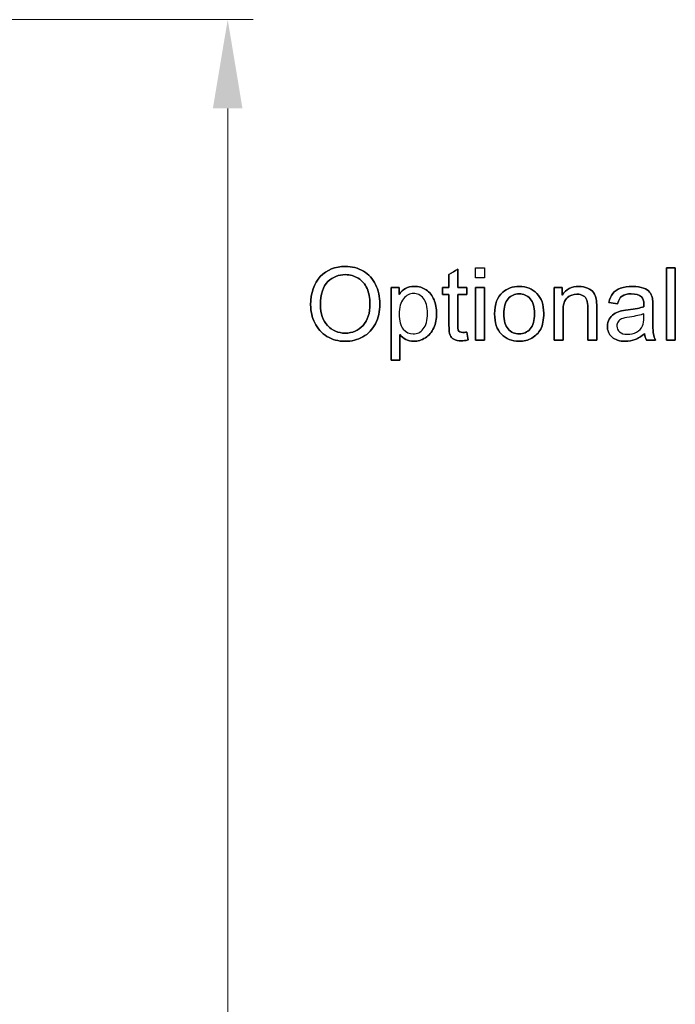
# Model space of a CAD drawing. Header units: inches. Extents: x 0 to 20790, y -12 to 14700.
# Tile 300 of 359: x 11682 to 12588, y 10853 to 12212. Entities that reach past the tile are written whole.
import ezdxf

# ---------------------------------------------------------------- set-up
doc = ezdxf.new("R2010")
doc.units = ezdxf.units.IN
doc.layers.add('1', color=7, linetype='Continuous', true_color=0xffffff)
doc.layers.add('254', color=7, linetype='Continuous', true_color=0xffffff)
doc.styles.add('latin_extended', font='simplex.shx')
doc.dimstyles.get("Standard").update_dxf_attribs({"dimtxt": 0.18, "dimasz": 0.18, "dimexe": 0.18, "dimexo": 0.0625, "dimgap": 0.09, "dimtad": 0, "dimtih": 1, "dimtoh": 1, "dimdec": 4, "dimzin": 0, "dimdsep": 46, "dimtxsty": 'Standard', "dimcen": 0.09, "dimadec": 0, "dimazin": 0, "dimtfac": 1, "dimtdec": 4, "dimtofl": 0, "dimtmove": 0, "dimatfit": 3, "dimfxl": 1, "dimtolj": 1, "dimtzin": 0, "dimarcsym": 0})

# ---------------------------------------------------------------- blocks, each defined once
blk = doc.blocks.new('_U5')
at = {"layer": '254', "color": 3, "linetype": 'Continuous', "lineweight": 13, "transparency": 16777216}
for p, q in [((11013, 12212.5), (12004.5, 12212.5)), ((11969.5, 12090), (11969.5, 8759.5)), ((10561, 8637), (12004.5, 8637))]:
    blk.add_line(p, q, dxfattribs=at)
at = {"layer": '254', "color": 3, "transparency": 16777216}
for points in [[(11989.9, 12090), (11949, 12090), (11969.5, 12212.5)], [(11949, 8759.5), (11989.9, 8759.5), (11969.5, 8637)]]:
    blk.add_solid(points, dxfattribs=at)
at = {"layer": 'Defpoints', "color": 0, "transparency": 16777216}
for p in [(10978, 12212.5), (10526, 8637), (11969.5, 8637)]:
    blk.add_point(p, dxfattribs=at)
at = {"layer": '254', "color": 2, "lineweight": 13, "transparency": 16777216, "insert": (11785.7, 10208.9), "char_height": 122.5, "attachment_point": 1, "rotation": 90, "style": 'latin_extended'}
blk.add_mtext('\\A1;3575', dxfattribs=at)

msp = doc.modelspace()

# ---------------------------------------------------------------- linework, layer by layer
at = {"layer": '1', "color": 2, "linetype": 'Continuous', "lineweight": 25}
for points, knots in [([(12097.436, 11857.659), (12088.515, 11848.264), (12084.064, 11835.269), (12084.064, 11809.891), (12085.982, 11801.552), (12093.616, 11785.823), (12099.234, 11779.628), (12114.053, 11770.532), (12122.462, 11768.244), (12140.574, 11768.244), (12148.658, 11770.316), (12163.67, 11778.537), (12169.456, 11784.591), (12177.643, 11800.605), (12179.689, 11809.687), (12179.689, 11829.82), (12177.745, 11838.773), (12169.958, 11854.552), (12164.34, 11860.697), (12149.514, 11869.542), (12141.188, 11871.723), (12117.858, 11871.723), (12106.346, 11867.041), (12097.436, 11857.659)], [0, 0, 0, 0, 0.16065879, 0.16065879, 0.24556782, 0.24556782, 0.33070077, 0.33070077, 0.4156206, 0.4156206, 0.49407913, 0.49407913, 0.57221999, 0.57221999, 0.65036086, 0.65036086, 0.72751509, 0.72751509, 0.80487083, 0.80487083, 0.88210946, 0.88210946, 1, 1, 1, 1]), ([(12107.421, 11789.989), (12100.948, 11796.921), (12097.699, 11806.412), (12097.699, 11833.503), (12101.076, 11844.248), (12114.57, 11857.129), (12122.641, 11860.339), (12138.605, 11860.339), (12144.565, 11858.676), (12155.156, 11851.974), (12159.172, 11847.267), (12164.694, 11835.15), (12166.054, 11828.029), (12166.054, 11807.026), (12162.831, 11797.075), (12149.964, 11783.08), (12141.777, 11779.577), (12122.027, 11779.577), (12113.918, 11783.03), (12107.421, 11789.989)], [0, 0, 0, 0, 0.09771353, 0.09771353, 0.21969985, 0.21969985, 0.34145563, 0.34145563, 0.42671785, 0.42671785, 0.51198007, 0.51198007, 0.59710706, 0.59710706, 0.73175761, 0.73175761, 0.8669212, 0.8669212, 1, 1, 1, 1]), ([(12301.459, 11770.086), (12300.871, 11773.701), (12300.283, 11777.317), (12299.694, 11780.932), (12297.469, 11780.625), (12295.678, 11780.472), (12292.48, 11780.472), (12291.099, 11780.753), (12290.101, 11781.342), (12289.129, 11781.93), (12288.438, 11782.723), (12288.003, 11783.746), (12287.568, 11784.744), (12287.338, 11786.995), (12287.338, 11804.613), (12287.338, 11818.726), (12287.338, 11832.838), (12291.457, 11832.838), (12295.576, 11832.838), (12299.694, 11832.838), (12299.694, 11836.028), (12299.694, 11839.217), (12299.694, 11842.406), (12295.576, 11842.406), (12291.457, 11842.406), (12287.338, 11842.406), (12287.338, 11850.84), (12287.338, 11859.273), (12287.338, 11867.707), (12283.271, 11865.251), (12279.203, 11862.795), (12275.136, 11860.339), (12275.136, 11854.361), (12275.136, 11848.384), (12275.136, 11842.406), (12272.134, 11842.406), (12269.132, 11842.406), (12266.131, 11842.406), (12266.131, 11839.217), (12266.131, 11836.028), (12266.131, 11832.838), (12269.132, 11832.838), (12272.134, 11832.838), (12275.136, 11832.838), (12275.136, 11818.947), (12275.136, 11805.056), (12275.136, 11783.798), (12275.647, 11778.963), (12277.652, 11774.388), (12279.357, 11772.516), (12284.268, 11769.702), (12287.722, 11769.011), (12294.91, 11769.011), (12298.006, 11769.369), (12301.459, 11770.086)], [0, 0, 0, 0, 0.03867612, 0.03867612, 0.03867612, 0.05775588, 0.05775588, 0.08284222, 0.08284222, 0.08284222, 0.09580559, 0.09580559, 0.09580559, 0.12302873, 0.12302873, 0.23264991, 0.23264991, 0.23264991, 0.27194996, 0.27194996, 0.27194996, 0.30238106, 0.30238106, 0.30238106, 0.34168111, 0.34168111, 0.34168111, 0.42215265, 0.42215265, 0.42215265, 0.46749019, 0.46749019, 0.46749019, 0.52452816, 0.52452816, 0.52452816, 0.55316919, 0.55316919, 0.55316919, 0.58360029, 0.58360029, 0.58360029, 0.61224132, 0.61224132, 0.61224132, 0.74478747, 0.74478747, 0.81508818, 0.81508818, 0.88605215, 0.88605215, 0.95701611, 0.95701611, 1, 1, 1, 1]), ([(12311.769, 11869.958), (12311.769, 11865.251), (12311.769, 11860.544), (12311.769, 11855.837), (12315.862, 11855.837), (12319.955, 11855.837), (12324.048, 11855.837), (12324.048, 11860.544), (12324.048, 11865.251), (12324.048, 11869.958), (12319.955, 11869.958), (12315.862, 11869.958), (12311.769, 11869.958)], [0, 0, 0, 0, 0.26744186, 0.26744186, 0.26744186, 0.5, 0.5, 0.5, 0.76744186, 0.76744186, 0.76744186, 1, 1, 1, 1]), ([(12575.519, 11869.958), (12575.519, 11836.624), (12575.519, 11803.291), (12575.519, 11769.958), (12579.612, 11769.958), (12583.706, 11769.958), (12587.799, 11769.958), (12587.799, 11803.291), (12587.799, 11836.624), (12587.799, 11869.958), (12583.706, 11869.958), (12579.612, 11869.958), (12575.519, 11869.958)], [0, 0, 0, 0, 0.44531784, 0.44531784, 0.44531784, 0.5, 0.5, 0.5, 0.94531784, 0.94531784, 0.94531784, 1, 1, 1, 1]), ([(12195.192, 11842.406), (12195.192, 11809.004), (12195.192, 11775.603), (12195.192, 11742.201), (12199.285, 11742.201), (12203.378, 11742.201), (12207.471, 11742.201), (12207.471, 11753.952), (12207.471, 11765.703), (12207.471, 11777.453), (12209.569, 11774.818), (12212.229, 11772.644), (12218.717, 11769.17), (12222.411, 11768.321), (12232.107, 11768.321), (12237.428, 11769.907), (12247.57, 11776.207), (12251.447, 11780.779), (12256.758, 11792.628), (12258.098, 11799.3), (12258.098, 11813.626), (12256.87, 11819.996), (12252.052, 11831.581), (12248.479, 11836.087), (12239.047, 11842.443), (12233.565, 11844.043), (12222.667, 11844.043), (12218.625, 11843.122), (12212.005, 11839.428), (12209.006, 11836.676), (12206.371, 11832.992), (12206.371, 11836.13), (12206.371, 11839.268), (12206.371, 11842.406), (12202.645, 11842.406), (12198.918, 11842.406), (12195.192, 11842.406)], [0, 0, 0, 0, 0.34571608, 0.34571608, 0.34571608, 0.38808108, 0.38808108, 0.38808108, 0.50970395, 0.50970395, 0.50970395, 0.54564415, 0.54564415, 0.58146727, 0.58146727, 0.63050017, 0.63050017, 0.67964438, 0.67964438, 0.72861228, 0.72861228, 0.77420309, 0.77420309, 0.81996592, 0.81996592, 0.86589994, 0.86589994, 0.90116049, 0.90116049, 0.93662964, 0.93662964, 0.93662964, 0.96559895, 0.96559895, 0.96559895, 1, 1, 1, 1]), ([(12211.974, 11785.102), (12208.188, 11789.554), (12206.32, 11796.435), (12206.32, 11815.084), (12208.315, 11822.196), (12216.389, 11831.956), (12221.004, 11834.424), (12231.493, 11834.424), (12236.046, 11832.122), (12243.616, 11822.915), (12245.537, 11816.031), (12245.537, 11797.1), (12243.593, 11789.963), (12235.829, 11780.717), (12231.135, 11778.425), (12220.313, 11778.425), (12215.76, 11780.651), (12211.974, 11785.102)], [0, 0, 0, 0, 0.12284292, 0.12284292, 0.24534928, 0.24534928, 0.36754122, 0.36754122, 0.49093113, 0.49093113, 0.61425057, 0.61425057, 0.74371891, 0.74371891, 0.87276825, 0.87276825, 1, 1, 1, 1]), ([(12311.769, 11842.406), (12311.769, 11818.257), (12311.769, 11794.107), (12311.769, 11769.958), (12315.862, 11769.958), (12319.955, 11769.958), (12324.048, 11769.958), (12324.048, 11794.107), (12324.048, 11818.257), (12324.048, 11842.406), (12319.955, 11842.406), (12315.862, 11842.406), (12311.769, 11842.406)], [0, 0, 0, 0, 0.42753623, 0.42753623, 0.42753623, 0.5, 0.5, 0.5, 0.92753623, 0.92753623, 0.92753623, 1, 1, 1, 1]), ([(12349.347, 11835.987), (12341.879, 11829.538), (12338.144, 11819.587), (12338.144, 11793.954), (12341.291, 11784.565), (12353.775, 11771.569), (12361.986, 11768.321), (12378.436, 11768.321), (12384.268, 11769.804), (12394.972, 11775.694), (12399.029, 11779.858), (12404.652, 11790.541), (12406.039, 11797.868), (12406.039, 11818.717), (12402.866, 11827.722), (12390.229, 11840.769), (12382.094, 11844.043), (12363.163, 11844.043), (12355.565, 11841.357), (12349.347, 11835.987)], [0, 0, 0, 0, 0.15231863, 0.15231863, 0.29126577, 0.29126577, 0.43021291, 0.43021291, 0.51687944, 0.51687944, 0.60372169, 0.60372169, 0.6903933, 0.6903933, 0.79724871, 0.79724871, 0.90410412, 0.90410412, 1, 1, 1, 1]), ([(12356.851, 11785.338), (12352.803, 11789.963), (12350.782, 11796.896), (12350.782, 11815.443), (12352.803, 11822.401), (12360.899, 11831.574), (12365.977, 11833.862), (12378.18, 11833.862), (12383.219, 11831.559), (12391.407, 11822.348), (12393.401, 11815.545), (12393.401, 11797.075), (12391.38, 11790.014), (12383.284, 11780.739), (12378.205, 11778.425), (12365.977, 11778.425), (12360.886, 11780.728), (12356.851, 11785.338)], [0, 0, 0, 0, 0.12284656, 0.12284656, 0.24535471, 0.24535471, 0.368248, 0.368248, 0.48960513, 0.48960513, 0.6110062, 0.6110062, 0.74003818, 0.74003818, 0.86947524, 0.86947524, 1, 1, 1, 1]), ([(12420.416, 11842.406), (12420.416, 11818.257), (12420.416, 11794.107), (12420.416, 11769.958), (12424.509, 11769.958), (12428.602, 11769.958), (12432.695, 11769.958), (12432.695, 11783.15), (12432.695, 11796.341), (12432.695, 11818.794), (12434.588, 11825.087), (12442.197, 11831.726), (12446.714, 11833.401), (12455.207, 11833.401), (12458.047, 11832.659), (12462.94, 11829.703), (12464.621, 11827.722), (12465.568, 11825.24), (12466.54, 11822.759), (12467.001, 11819.024), (12467.001, 11799.343), (12467.001, 11784.65), (12467.001, 11769.958), (12471.094, 11769.958), (12475.187, 11769.958), (12479.28, 11769.958), (12479.28, 11784.804), (12479.28, 11799.65), (12479.28, 11820.175), (12479.05, 11824.166), (12478.615, 11826.443), (12477.873, 11829.948), (12476.594, 11832.966), (12472.949, 11838.048), (12470.224, 11840.104), (12462.917, 11843.272), (12458.891, 11844.043), (12444.463, 11844.043), (12436.788, 11840.052), (12431.467, 11832.096), (12431.467, 11835.533), (12431.467, 11838.969), (12431.467, 11842.406), (12427.783, 11842.406), (12424.1, 11842.406), (12420.416, 11842.406)], [0, 0, 0, 0, 0.16413715, 0.16413715, 0.16413715, 0.19195701, 0.19195701, 0.19195701, 0.28161809, 0.28161809, 0.34456051, 0.34456051, 0.40726343, 0.40726343, 0.44660644, 0.44660644, 0.48564964, 0.48564964, 0.48564964, 0.5169313, 0.5169313, 0.60906513, 0.60906513, 0.60906513, 0.64134315, 0.64134315, 0.64134315, 0.75841821, 0.75841821, 0.80320397, 0.80320397, 0.80320397, 0.82968334, 0.82968334, 0.85633964, 0.85633964, 0.88292838, 0.88292838, 0.94403582, 0.94403582, 0.94403582, 0.97104607, 0.97104607, 0.97104607, 1, 1, 1, 1]), ([(12532.259, 11770.704), (12536.456, 11772.286), (12540.83, 11775.023), (12545.384, 11778.886), (12545.742, 11775.483), (12546.561, 11772.49), (12547.84, 11769.958), (12552.112, 11769.958), (12556.384, 11769.958), (12560.656, 11769.958), (12559.121, 11772.721), (12558.072, 11775.637), (12557.048, 11781.679), (12556.768, 11788.888), (12556.768, 11805.781), (12556.768, 11811.239), (12556.768, 11822.145), (12556.563, 11825.906), (12556.154, 11828.003), (12555.437, 11831.38), (12554.158, 11834.143), (12550.538, 11838.579), (12547.686, 11840.385), (12539.938, 11843.31), (12534.921, 11844.043), (12522.513, 11844.043), (12517.013, 11843.173), (12507.568, 11839.786), (12503.941, 11837.341), (12501.459, 11834.169), (12498.952, 11831.022), (12497.162, 11826.878), (12496.062, 11821.736), (12500.061, 11821.19), (12504.06, 11820.644), (12508.06, 11820.098), (12509.39, 11825.24), (12511.411, 11828.822), (12516.937, 11832.864), (12521.183, 11833.862), (12533.156, 11833.862), (12537.811, 11832.48), (12543.273, 11827.685), (12544.437, 11824.14), (12544.437, 11818.691), (12544.412, 11817.617), (12544.36, 11815.929), (12539.679, 11814.291), (12532.362, 11812.884), (12517.6, 11811.13), (12513.969, 11810.505), (12511.539, 11809.866), (12508.264, 11808.945), (12505.322, 11807.614), (12500.115, 11804.041), (12497.98, 11801.705), (12494.768, 11795.841), (12493.938, 11792.598), (12493.938, 11783.005), (12496.087, 11778.042), (12504.632, 11770.265), (12510.746, 11768.321), (12523.537, 11768.321), (12528.039, 11769.114), (12532.259, 11770.704)], [0, 0, 0, 0, 0.07650394, 0.07650394, 0.07650394, 0.12233479, 0.12233479, 0.12233479, 0.18542425, 0.18542425, 0.18542425, 0.23108976, 0.23108976, 0.27682058, 0.27682058, 0.29864587, 0.29864587, 0.32043707, 0.32043707, 0.32043707, 0.35130399, 0.35130399, 0.38195844, 0.38195844, 0.41279066, 0.41279066, 0.44375028, 0.44375028, 0.4749126, 0.4749126, 0.4749126, 0.51520845, 0.51520845, 0.51520845, 0.55089076, 0.55089076, 0.55089076, 0.58802562, 0.58802562, 0.62516048, 0.62516048, 0.66492436, 0.66492436, 0.69417679, 0.69417679, 0.69671399, 0.69671399, 0.69671399, 0.76089567, 0.76089567, 0.79241422, 0.79241422, 0.79241422, 0.82041888, 0.82041888, 0.84829607, 0.84829607, 0.875987, 0.875987, 0.92354316, 0.92354316, 0.97109931, 0.97109931, 1, 1, 1, 1]), ([(12524.306, 11801.668), (12533.207, 11802.959), (12539.909, 11804.493), (12544.36, 11806.31), (12544.36, 11804.809), (12544.36, 11803.308), (12544.36, 11796.41), (12543.695, 11792.316), (12542.391, 11789.528), (12540.651, 11785.947), (12537.939, 11783.107), (12530.572, 11778.963), (12526.376, 11777.939), (12516.86, 11777.939), (12513.253, 11779.014), (12508.303, 11783.403), (12507.036, 11786.126), (12507.036, 11791.523), (12507.625, 11793.468), (12509.864, 11796.98), (12511.513, 11798.303), (12513.585, 11799.224), (12515.683, 11800.119), (12519.265, 11800.938), (12524.306, 11801.668)], [0, 0, 0, 0, 0.16673068, 0.16673068, 0.16673068, 0.20312128, 0.20312128, 0.3340034, 0.3340034, 0.3340034, 0.4399845, 0.4399845, 0.5459656, 0.5459656, 0.65309244, 0.65309244, 0.75967285, 0.75967285, 0.82878358, 0.82878358, 0.89718377, 0.89718377, 0.89718377, 1, 1, 1, 1])]:
    msp.add_open_spline(points, degree=3, knots=knots, dxfattribs=at)
at = {"layer": '254', "color": 2, "linetype": 'Continuous', "lineweight": 25}
for points, knots in [([(12156.179, 11774.435), (12163.67, 11778.537), (12169.456, 11784.591), (12177.643, 11800.605), (12179.689, 11809.687), (12179.689, 11829.82), (12177.745, 11838.773), (12169.958, 11854.552), (12164.34, 11860.697), (12149.514, 11869.542), (12141.188, 11871.723), (12117.858, 11871.723), (12106.346, 11867.041), (12097.443, 11857.653)], [0, 0, 0, 0, 0.15445274, 0.15445274, 0.30890547, 0.30890547, 0.46140805, 0.46140805, 0.61430892, 0.61430892, 0.7669783, 0.7669783, 1, 1, 1, 1]), ([(12107.42, 11789.988), (12100.948, 11796.921), (12097.699, 11806.412), (12097.699, 11833.503), (12101.076, 11844.248), (12114.57, 11857.129), (12122.641, 11860.339), (12138.605, 11860.339), (12144.565, 11858.676), (12155.156, 11851.974), (12159.172, 11847.267), (12161.935, 11841.204)], [0, 0, 0, 0, 0.19085417, 0.19085417, 0.42911798, 0.42911798, 0.66693149, 0.66693149, 0.83346574, 0.83346574, 1, 1, 1, 1]), ([(12097.443, 11857.653), (12088.515, 11848.264), (12084.064, 11835.269), (12084.064, 11809.891), (12085.982, 11801.552), (12093.616, 11785.823), (12099.234, 11779.628), (12114.053, 11770.532), (12122.462, 11768.244), (12140.574, 11768.244), (12148.658, 11770.316), (12156.179, 11774.435)], [0, 0, 0, 0, 0.32516813, 0.32516813, 0.49702124, 0.49702124, 0.66932755, 0.66932755, 0.8412025, 0.8412025, 1, 1, 1, 1]), ([(12161.935, 11841.204), (12164.694, 11835.15), (12166.054, 11828.029), (12166.054, 11807.026), (12162.831, 11797.075), (12149.964, 11783.08), (12141.777, 11779.577), (12122.027, 11779.577), (12113.918, 11783.03), (12107.42, 11789.988)], [0, 0, 0, 0, 0.17443343, 0.17443343, 0.45034543, 0.45034543, 0.72730868, 0.72730868, 1, 1, 1, 1]), ([(12211.974, 11785.102), (12208.188, 11789.554), (12206.32, 11796.435), (12206.32, 11815.084), (12208.315, 11822.196), (12216.389, 11831.956), (12221.004, 11834.424), (12231.493, 11834.424), (12236.046, 11832.122), (12243.616, 11822.915), (12245.537, 11816.031), (12245.537, 11797.1), (12243.593, 11789.963), (12235.829, 11780.717), (12231.135, 11778.425), (12220.313, 11778.425), (12215.76, 11780.651), (12211.974, 11785.102)], [0, 0, 0, 0, 0.12284292, 0.12284292, 0.24534928, 0.24534928, 0.36754122, 0.36754122, 0.49093113, 0.49093113, 0.61425057, 0.61425057, 0.74371891, 0.74371891, 0.87276825, 0.87276825, 1, 1, 1, 1]), ([(12207.471, 11777.453), (12209.569, 11774.818), (12212.229, 11772.644), (12218.717, 11769.17), (12222.411, 11768.321), (12232.107, 11768.321), (12237.428, 11769.907), (12247.57, 11776.207), (12251.447, 11780.779), (12256.758, 11792.628), (12258.098, 11799.3), (12258.098, 11813.626), (12256.87, 11819.996), (12252.052, 11831.581), (12248.479, 11836.087), (12239.047, 11842.443), (12233.565, 11844.043), (12222.667, 11844.043), (12218.625, 11843.122), (12212.005, 11839.428), (12209.006, 11836.676), (12206.371, 11832.992)], [0, 0, 0, 0, 0.08418375, 0.08418375, 0.16809324, 0.16809324, 0.28294436, 0.28294436, 0.39805624, 0.39805624, 0.51275512, 0.51275512, 0.61954373, 0.61954373, 0.7267353, 0.7267353, 0.83432783, 0.83432783, 0.91691961, 0.91691961, 1, 1, 1, 1]), ([(12275.136, 11832.838), (12275.136, 11818.947), (12275.136, 11805.056), (12275.136, 11783.798), (12275.647, 11778.963), (12277.652, 11774.388), (12279.357, 11772.516), (12284.268, 11769.702), (12287.722, 11769.011), (12294.91, 11769.011), (12298.006, 11769.369), (12301.459, 11770.086)], [0, 0, 0, 0, 0.34182638, 0.34182638, 0.52312656, 0.52312656, 0.7061372, 0.7061372, 0.88914784, 0.88914784, 1, 1, 1, 1]), ([(12288.003, 11783.746), (12287.568, 11784.744), (12287.338, 11786.995), (12287.338, 11804.613), (12287.338, 11818.726), (12287.338, 11832.838)], [0, 0, 0, 0, 0.19893514, 0.19893514, 1, 1, 1, 1]), ([(12349.349, 11835.985), (12341.879, 11829.538), (12338.144, 11819.587), (12338.144, 11793.954), (12341.291, 11784.565), (12353.775, 11771.569), (12361.986, 11768.321), (12378.436, 11768.321), (12384.268, 11769.804), (12389.615, 11772.746)], [0, 0, 0, 0, 0.29468889, 0.29468889, 0.56350814, 0.56350814, 0.83232739, 0.83232739, 1, 1, 1, 1]), ([(12389.615, 11772.746), (12394.972, 11775.694), (12399.029, 11779.858), (12404.652, 11790.541), (12406.039, 11797.868), (12406.039, 11818.717), (12402.866, 11827.722), (12390.229, 11840.769), (12382.094, 11844.043), (12363.163, 11844.043), (12355.565, 11841.357), (12349.349, 11835.985)], [0, 0, 0, 0, 0.17975276, 0.17975276, 0.3591523, 0.3591523, 0.58032983, 0.58032983, 0.80150735, 0.80150735, 1, 1, 1, 1]), ([(12356.844, 11785.333), (12352.803, 11789.963), (12350.782, 11796.896), (12350.782, 11815.443), (12352.803, 11822.401), (12360.899, 11831.574), (12365.977, 11833.862), (12378.18, 11833.862), (12383.219, 11831.559), (12387.313, 11826.954)], [0, 0, 0, 0, 0.25090947, 0.25090947, 0.50112772, 0.50112772, 0.75213264, 0.75213264, 1, 1, 1, 1]), ([(12478.615, 11826.443), (12477.873, 11829.948), (12476.594, 11832.966), (12472.949, 11838.048), (12470.224, 11840.104), (12462.917, 11843.272), (12458.891, 11844.043), (12444.463, 11844.043), (12436.788, 11840.052), (12431.467, 11832.096)], [0, 0, 0, 0, 0.18802122, 0.18802122, 0.37729873, 0.37729873, 0.56609645, 0.56609645, 1, 1, 1, 1]), ([(12432.695, 11769.958), (12432.695, 11783.15), (12432.695, 11796.341), (12432.695, 11818.794), (12434.588, 11825.087), (12442.197, 11831.726), (12446.714, 11833.401), (12455.207, 11833.401), (12458.047, 11832.659), (12462.94, 11829.703), (12464.621, 11827.722), (12465.568, 11825.24)], [0, 0, 0, 0, 0.30528882, 0.30528882, 0.51960276, 0.51960276, 0.73310121, 0.73310121, 0.86706102, 0.86706102, 1, 1, 1, 1]), ([(12556.154, 11828.003), (12555.437, 11831.38), (12554.158, 11834.143), (12550.538, 11838.579), (12547.686, 11840.385), (12539.938, 11843.31), (12534.921, 11844.043), (12522.513, 11844.043), (12517.013, 11843.173), (12507.568, 11839.786), (12503.941, 11837.341), (12501.459, 11834.169)], [0, 0, 0, 0, 0.19981754, 0.19981754, 0.39825966, 0.39825966, 0.59785254, 0.59785254, 0.79827019, 0.79827019, 1, 1, 1, 1]), ([(12508.06, 11820.098), (12509.39, 11825.24), (12511.411, 11828.822), (12516.937, 11832.864), (12521.183, 11833.862), (12533.156, 11833.862), (12537.811, 11832.48), (12543.273, 11827.685), (12544.437, 11824.14), (12544.437, 11818.691), (12544.412, 11817.617), (12544.36, 11815.929)], [0, 0, 0, 0, 0.25465667, 0.25465667, 0.50931335, 0.50931335, 0.78199882, 0.78199882, 0.98260084, 0.98260084, 1, 1, 1, 1]), ([(12387.313, 11826.954), (12391.407, 11822.348), (12393.401, 11815.545), (12393.401, 11797.075), (12391.38, 11790.014), (12383.284, 11780.739), (12378.205, 11778.425), (12365.977, 11778.425), (12360.886, 11780.728), (12356.844, 11785.333)], [0, 0, 0, 0, 0.23785714, 0.23785714, 0.4906653, 0.4906653, 0.7442671, 0.7442671, 1, 1, 1, 1]), ([(12465.568, 11825.24), (12466.54, 11822.759), (12467.001, 11819.024), (12467.001, 11799.343), (12467.001, 11784.65), (12467.001, 11769.958)], [0, 0, 0, 0, 0.2534662, 0.2534662, 1, 1, 1, 1]), ([(12479.28, 11769.958), (12479.28, 11784.804), (12479.28, 11799.65), (12479.28, 11820.175), (12479.05, 11824.166), (12478.615, 11826.443)], [0, 0, 0, 0, 0.72330702, 0.72330702, 1, 1, 1, 1]), ([(12560.656, 11769.958), (12559.121, 11772.721), (12558.072, 11775.637), (12557.048, 11781.679), (12556.768, 11788.888), (12556.768, 11805.781), (12556.768, 11811.239), (12556.768, 11822.145), (12556.563, 11825.906), (12556.154, 11828.003)], [0, 0, 0, 0, 0.33823092, 0.33823092, 0.67694555, 0.67694555, 0.83859907, 0.83859907, 1, 1, 1, 1]), ([(12511.539, 11809.866), (12508.264, 11808.945), (12505.322, 11807.614), (12500.115, 11804.041), (12497.98, 11801.705), (12494.768, 11795.841), (12493.938, 11792.598), (12493.938, 11783.005), (12496.087, 11778.042), (12504.632, 11770.265), (12510.746, 11768.321), (12523.537, 11768.321), (12528.039, 11769.114), (12532.26, 11770.7)], [0, 0, 0, 0, 0.13490644, 0.13490644, 0.26919884, 0.26919884, 0.40259395, 0.40259395, 0.63168554, 0.63168554, 0.86077713, 0.86077713, 1, 1, 1, 1]), ([(12544.36, 11815.929), (12539.679, 11814.291), (12532.362, 11812.884), (12517.6, 11811.13), (12513.969, 11810.505), (12511.539, 11809.866)], [0, 0, 0, 0, 0.67065338, 0.67065338, 1, 1, 1, 1]), ([(12299.694, 11780.932), (12297.469, 11780.625), (12295.678, 11780.472), (12292.48, 11780.472), (12291.099, 11780.753), (12290.101, 11781.342)], [0, 0, 0, 0, 0.432, 0.432, 1, 1, 1, 1])]:
    msp.add_open_spline(points, degree=3, knots=knots, dxfattribs=at)
for points in [[(12287.338, 11867.707), (12283.271, 11865.251), (12279.203, 11862.795), (12275.136, 11860.339)], [(12275.136, 11860.339), (12275.136, 11854.361), (12275.136, 11848.384), (12275.136, 11842.406)], [(12287.338, 11842.406), (12287.338, 11850.84), (12287.338, 11859.273), (12287.338, 11867.707)], [(12587.799, 11869.958), (12583.706, 11869.958), (12579.612, 11869.958), (12575.519, 11869.958)], [(12575.519, 11869.958), (12575.519, 11836.624), (12575.519, 11803.291), (12575.519, 11769.958)], [(12587.799, 11769.958), (12587.799, 11803.291), (12587.799, 11836.624), (12587.799, 11869.958)], [(12195.192, 11842.406), (12195.192, 11809.004), (12195.192, 11775.603), (12195.192, 11742.201)], [(12206.371, 11842.406), (12202.645, 11842.406), (12198.918, 11842.406), (12195.192, 11842.406)], [(12206.371, 11832.992), (12206.371, 11836.13), (12206.371, 11839.268), (12206.371, 11842.406)], [(12275.136, 11842.406), (12272.134, 11842.406), (12269.132, 11842.406), (12266.131, 11842.406)], [(12266.131, 11842.406), (12266.131, 11839.217), (12266.131, 11836.028), (12266.131, 11832.838)], [(12266.131, 11832.838), (12269.132, 11832.838), (12272.134, 11832.838), (12275.136, 11832.838)], [(12299.694, 11842.406), (12295.576, 11842.406), (12291.457, 11842.406), (12287.338, 11842.406)], [(12287.338, 11832.838), (12291.457, 11832.838), (12295.576, 11832.838), (12299.694, 11832.838)], [(12299.694, 11832.838), (12299.694, 11836.028), (12299.694, 11839.217), (12299.694, 11842.406)], [(12311.769, 11842.406), (12311.769, 11818.257), (12311.769, 11794.107), (12311.769, 11769.958)], [(12324.048, 11842.406), (12319.955, 11842.406), (12315.862, 11842.406), (12311.769, 11842.406)], [(12324.048, 11769.958), (12324.048, 11794.107), (12324.048, 11818.257), (12324.048, 11842.406)], [(12420.416, 11842.406), (12420.416, 11818.257), (12420.416, 11794.107), (12420.416, 11769.958)], [(12431.467, 11842.406), (12427.783, 11842.406), (12424.1, 11842.406), (12420.416, 11842.406)], [(12431.467, 11832.096), (12431.467, 11835.533), (12431.467, 11838.969), (12431.467, 11842.406)], [(12501.459, 11834.169), (12498.952, 11831.022), (12497.162, 11826.878), (12496.062, 11821.736)], [(12496.062, 11821.736), (12500.061, 11821.19), (12504.06, 11820.644), (12508.06, 11820.098)], [(12207.471, 11742.201), (12207.471, 11753.952), (12207.471, 11765.703), (12207.471, 11777.453)], [(12290.101, 11781.342), (12289.129, 11781.93), (12288.438, 11782.723), (12288.003, 11783.746)], [(12301.459, 11770.086), (12300.871, 11773.701), (12300.283, 11777.317), (12299.694, 11780.932)], [(12532.26, 11770.7), (12536.456, 11772.286), (12540.83, 11775.023), (12545.384, 11778.886)], [(12545.384, 11778.886), (12545.742, 11775.483), (12546.561, 11772.49), (12547.84, 11769.958)], [(12311.769, 11769.958), (12315.862, 11769.958), (12319.955, 11769.958), (12324.048, 11769.958)], [(12420.416, 11769.958), (12424.509, 11769.958), (12428.602, 11769.958), (12432.695, 11769.958)], [(12467.001, 11769.958), (12471.094, 11769.958), (12475.187, 11769.958), (12479.28, 11769.958)], [(12547.84, 11769.958), (12552.112, 11769.958), (12556.384, 11769.958), (12560.656, 11769.958)], [(12575.519, 11769.958), (12579.612, 11769.958), (12583.706, 11769.958), (12587.799, 11769.958)], [(12195.192, 11742.201), (12199.285, 11742.201), (12203.378, 11742.201), (12207.471, 11742.201)]]:
    msp.add_open_spline(points, degree=3, dxfattribs=at)

# ---------------------------------------------------------------- dimensions: what is measured, and where the dimension line sits
at = {"layer": '254', "color": 2, "linetype": 'Continuous', "lineweight": 13}
dim = msp.add_linear_dim(base=(11969.45566785, 8636.95778992), p1=(10977.955715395, 12212.45778962), p2=(10525.955703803, 8636.95778992), angle=90, dimstyle='Standard', override={"dimscale": 35, "dimtxt": 3.5, "dimasz": 3.5, "dimexe": 1, "dimexo": 1, "dimgap": 1.75, "dimtad": 1, "dimtih": 0, "dimtoh": 0, "dimdec": 0, "dimlfac": 1, "dimzin": 8, "dimdsep": 46, "dimlunit": 2, "dimtxsty": 'latin_extended', "dimsah": 1, "dimse1": 0, "dimse2": 0, "dimsd1": 0, "dimsd2": 0, "dimclrd": 3, "dimclre": 3, "dimclrt": 2, "dimtol": 0, "dimtm": -0.1, "dimtfac": 0.714286, "dimtdec": 3, "dimtofl": 1, "dimtmove": 0, "dimtzin": 8, "dimlwd": 13, "dimlwe": 13}, dxfattribs=at)
dim.commit()
dim.dimension.update_dxf_attribs({"geometry": '_U5', "text_midpoint": (11969.45566785, 10424.70778977), "dimtype": 160})

doc.saveas('drawing.dxf')
